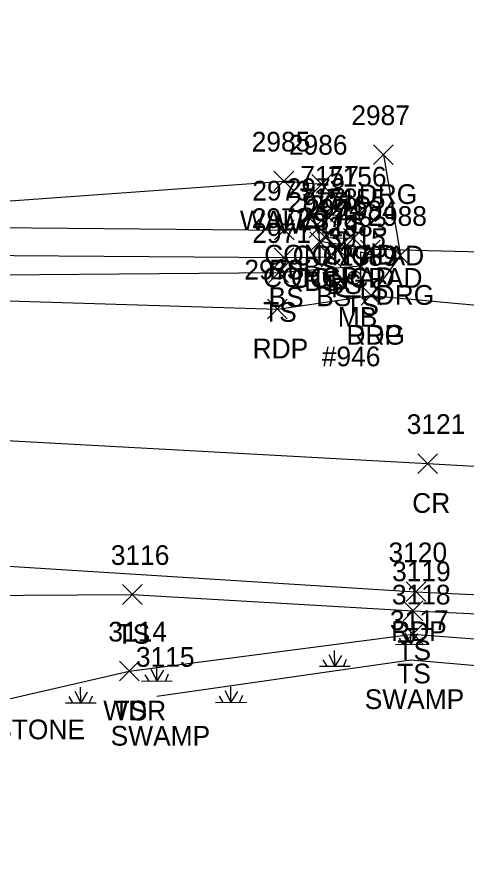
# Model space of a CAD drawing. Extents: x 1611797 to 1633212, y 298978 to 305475.
# Drawn here: x 1616634.8 to 1616680.5, y 301449.1 to 301536.2 of the extents above; entities that cross this region are included whole.
import ezdxf

# ---------------------------------------------------------------- set-up
doc = ezdxf.new("R2010")
doc.units = 0
for name, color, linetype in [('D_A', 7, 'Continuous'), ('D_I', 7, 'Continuous'), ('D_TIC', 7, 'Continuous'), ('DCP', 7, 'Continuous'), ('L_A', 7, 'Continuous'), ('L_C', 7, 'Continuous'), ('L_I', 7, 'Continuous'), ('L_TIC', 7, 'Continuous'), ('LAWA', 7, 'Continuous'), ('LELB', 7, 'Continuous'), ('LMB', 7, 'Continuous'), ('LS', 7, 'Continuous'), ('LWET', 7, 'Continuous'), ('LWS', 7, 'Continuous'), ('P_A', 7, 'Continuous'), ('P_I', 7, 'Continuous'), ('P_TIC', 7, 'Continuous'), ('PET', 7, 'Continuous'), ('PRC', 7, 'Continuous'), ('R_A', 7, 'Continuous'), ('R_I', 7, 'Continuous'), ('R_TIC', 7, 'Continuous'), ('RDG', 7, 'Continuous'), ('S_C', 7, 'Continuous')]:
    doc.layers.add(name, color=color, linetype=linetype)

msp = doc.modelspace()

# ---------------------------------------------------------------- linework, layer by layer
at = {"layer": 'D_TIC'}
for points in [[(1616666.318, 301511.816), (1616668.318, 301513.816)], [(1616668.318, 301511.816), (1616666.318, 301513.816)]]:
    msp.add_lwpolyline(points, dxfattribs=at)
at = {"layer": 'DCP'}
msp.add_lwpolyline([(1616667.318, 301512.816), (1616700.439, 301511.986)], dxfattribs=at)
at = {"layer": 'L_TIC'}
for points in [[(1616660.9, 301518.616), (1616662.9, 301520.616)], [(1616662.9, 301518.616), (1616660.9, 301520.616)], [(1616664.73, 301518.3), (1616666.73, 301520.3)], [(1616666.73, 301518.3), (1616664.73, 301520.3)], [(1616665.263, 301515.16), (1616667.263, 301517.16)], [(1616667.263, 301515.16), (1616665.263, 301517.16)], [(1616668.131, 301515.071), (1616670.131, 301517.071)], [(1616670.131, 301515.071), (1616668.131, 301517.071)], [(1616660.956, 301513.647), (1616662.956, 301515.647)], [(1616662.956, 301513.647), (1616660.956, 301515.647)], [(1616664.458, 301513.898), (1616666.458, 301515.898)], [(1616666.458, 301513.898), (1616664.458, 301515.898)], [(1616664.458, 301513.898), (1616666.458, 301515.898)], [(1616666.458, 301513.898), (1616664.458, 301515.898)], [(1616664.529, 301512.481), (1616666.529, 301514.481)], [(1616666.529, 301512.481), (1616664.529, 301514.481)], [(1616665.136, 301512.874), (1616667.136, 301514.874)], [(1616667.136, 301512.874), (1616665.136, 301514.874)], [(1616665.136, 301512.874), (1616667.136, 301514.874)], [(1616667.136, 301512.874), (1616665.136, 301514.874)], [(1616667.955, 301512.804), (1616669.955, 301514.804)], [(1616669.955, 301512.804), (1616667.955, 301514.804)], [(1616667.955, 301512.804), (1616669.955, 301514.804)], [(1616669.955, 301512.804), (1616667.955, 301514.804)], [(1616666.81, 301512.17), (1616668.81, 301514.17)], [(1616668.81, 301512.17), (1616666.81, 301514.17)], [(1616669.686, 301511.629), (1616671.686, 301513.629)], [(1616671.686, 301511.629), (1616669.686, 301513.629)], [(1616660.911, 301510.861), (1616662.911, 301512.861)], [(1616662.911, 301510.861), (1616660.911, 301512.861)], [(1616665.734, 301510.932), (1616667.734, 301512.932)], [(1616667.734, 301510.932), (1616665.734, 301512.932)], [(1616668.721, 301510.018), (1616670.721, 301512.018)], [(1616670.721, 301510.018), (1616668.721, 301512.018)], [(1616660.387, 301509.349), (1616662.387, 301511.349)], [(1616662.387, 301509.349), (1616660.387, 301511.349)], [(1616645.516, 301476.696), (1616647.516, 301478.696)], [(1616647.516, 301476.696), (1616645.516, 301478.696)], [(1616674.027, 301475.04), (1616676.027, 301477.04)], [(1616676.027, 301475.04), (1616674.027, 301477.04)], [(1616674, 301472.683), (1616676, 301474.683)], [(1616676, 301472.683), (1616674, 301474.683)], [(1616645.206, 301468.927), (1616647.206, 301470.927)], [(1616647.206, 301468.927), (1616645.206, 301470.927)], [(1616645.206, 301468.927), (1616647.206, 301470.927)], [(1616647.206, 301468.927), (1616645.206, 301470.927)]]:
    msp.add_lwpolyline(points, dxfattribs=at)
at = {"layer": 'LAWA'}
msp.add_lwpolyline([(1616630.012, 301466.187), (1616646.206, 301469.927)], dxfattribs=at)
at = {"layer": 'LELB'}
for points in [[(1616577.731, 301536.241), (1616578.625, 301522.711), (1616581.749, 301516.977), (1616588.487, 301519.731), (1616621.573, 301515.02), (1616661.956, 301514.647), (1616665.458, 301514.898)], [(1616497.786, 301526.405), (1616475.09, 301527.28), (1616473.007, 301522.67), (1616475.449, 301520.129), (1616499.344, 301517.637), (1616545.221, 301514.88), (1616588.089, 301511.639), (1616620.854, 301510.015), (1616661.387, 301510.349), (1616669.721, 301511.018), (1616670.686, 301512.629)], [(1616479.8, 301523.5), (1616545.846, 301518.033), (1616581.749, 301516.977), (1616587.993, 301514.839), (1616620.821, 301512.176), (1616661.911, 301511.861), (1616666.734, 301511.932), (1616667.81, 301513.17), (1616665.529, 301513.481), (1616665.458, 301514.898)], [(1616585.504, 301471.993), (1616585.87, 301474.406), (1616587.014, 301478.7), (1616592.098, 301480.047), (1616618.914, 301477.53), (1616646.516, 301477.696), (1616675.027, 301476.04), (1616723.578, 301473.776), (1616732.747, 301473.458), (1616752.3, 301472.375), (1616760.668, 301472.428), (1616793.835, 301464.46), (1616800.975, 301460.331), (1616804.646, 301452.687)], [(1616646.206, 301469.927), (1616675, 301473.683), (1616723.34, 301470.025), (1616731.914, 301468.209), (1616748.552, 301466.472), (1616758.952, 301466.788), (1616792.038, 301460.189), (1616801.865, 301449.066)]]:
    msp.add_lwpolyline(points, dxfattribs=at)
at = {"layer": 'LMB'}
for p, q in [((1616669.722, 301512.442), (1616671.015, 301512.06)), ((1616669.728, 301509.85), (1616669.726, 301512.444)), ((1616669.726, 301511.543), (1616671.009, 301512.051)), ((1616669.072, 301509.841), (1616669.072, 301509.841))]:
    msp.add_line(p, q, dxfattribs=at)
msp.add_circle((1616669.072, 301509.841), 0.656, dxfattribs=at)
at = {"layer": 'LS'}
for points in [[(1616668.955, 301513.804), (1616669.131, 301516.071), (1616666.263, 301516.16), (1616666.136, 301513.874)], [(1616668.955, 301513.804), (1616666.136, 301513.874)]]:
    msp.add_lwpolyline(points, dxfattribs=at)
at = {"layer": 'LWET'}
for p, q in [((1616674.201, 301473.831), (1616674.807, 301472.655)), ((1616674.797, 301472.646), (1616674.788, 301474.226)), ((1616675.469, 301473.739), (1616674.807, 301472.655)), ((1616673.245, 301472.636), (1616676.369, 301472.655)), ((1616673.594, 301473.28), (1616673.98, 301472.636)), ((1616675.965, 301473.335), (1616675.671, 301472.655)), ((1616667.07, 301470.424), (1616667.061, 301472.004)), ((1616665.867, 301471.058), (1616666.253, 301470.415)), ((1616666.473, 301471.609), (1616667.08, 301470.433)), ((1616667.741, 301471.517), (1616667.08, 301470.433)), ((1616668.237, 301471.113), (1616667.943, 301470.433)), ((1616674.797, 301471.083), (1616674.797, 301471.083)), ((1616648.407, 301470.116), (1616649.014, 301468.94)), ((1616649.004, 301468.931), (1616648.995, 301470.511)), ((1616649.675, 301470.024), (1616649.014, 301468.94)), ((1616665.518, 301470.415), (1616668.642, 301470.433)), ((1616667.121, 301470.485), (1616667.08, 301470.485)), ((1616647.801, 301469.565), (1616648.187, 301468.922)), ((1616650.172, 301469.62), (1616649.878, 301468.94)), ((1616641.277, 301466.71), (1616641.268, 301468.29)), ((1616647.452, 301468.922), (1616650.576, 301468.94)), ((1616656.523, 301466.767), (1616656.514, 301468.347)), ((1616640.68, 301467.895), (1616641.286, 301466.719)), ((1616641.948, 301467.803), (1616641.286, 301466.719)), ((1616642.444, 301467.399), (1616642.15, 301466.719)), ((1616649.004, 301467.369), (1616649.004, 301467.369)), ((1616655.32, 301467.401), (1616655.706, 301466.758)), ((1616655.926, 301467.952), (1616656.532, 301466.776)), ((1616657.194, 301467.86), (1616656.532, 301466.776)), ((1616657.69, 301467.456), (1616657.396, 301466.776)), ((1616639.725, 301466.7), (1616642.848, 301466.719)), ((1616640.074, 301467.344), (1616640.46, 301466.7)), ((1616641.327, 301466.771), (1616641.286, 301466.771)), ((1616654.971, 301466.758), (1616658.094, 301466.776)), ((1616656.573, 301466.828), (1616656.532, 301466.828))]:
    msp.add_line(p, q, dxfattribs=at)
msp.add_lwpolyline([(1616649.004, 301467.369), (1616674.797, 301471.083), (1616722.877, 301466.922), (1616748.499, 301465.983), (1616752.927, 301466.161), (1616758.317, 301465.929), (1616791.544, 301455.169), (1616795.986, 301451.393)], dxfattribs=at)
at = {"layer": 'LWS'}
msp.add_lwpolyline([(1616578.713, 301536.174), (1616580.58, 301522.753), (1616590.052, 301522.286), (1616621.824, 301516.748), (1616661.9, 301519.616), (1616665.73, 301519.3)], dxfattribs=at)
at = {"layer": 'P_TIC'}
for points in [[(1616669.769, 301507.029), (1616671.769, 301509.029)], [(1616671.769, 301507.029), (1616669.769, 301509.029)], [(1616660.243, 301505.64), (1616662.243, 301507.64)], [(1616662.243, 301505.64), (1616660.243, 301507.64)], [(1616675.501, 301489.975), (1616677.501, 301491.975)], [(1616677.501, 301489.975), (1616675.501, 301491.975)], [(1616674.308, 301476.972), (1616676.308, 301478.972)], [(1616676.308, 301476.972), (1616674.308, 301478.972)]]:
    msp.add_lwpolyline(points, dxfattribs=at)
at = {"layer": 'PET'}
for points in [[(1616436.26, 301522.002), (1616473.653, 301518.392), (1616477.142, 301517.419), (1616499.116, 301515.58), (1616545.179, 301512.301), (1616587.978, 301510.016), (1616620.791, 301507.887), (1616661.243, 301506.64), (1616670.769, 301508.029), (1616696.978, 301505.626), (1616704.622, 301503.433), (1616722.682, 301502.22), (1616751.241, 301500.761), (1616752.87, 301501.901), (1616787.326, 301500.083), (1616790.476, 301499.041), (1616800.245, 301498.655), (1616846.202, 301496.41)], [(1616429.451, 301494.362), (1616470.741, 301491.131), (1616512.266, 301488.121), (1616527.163, 301486.957), (1616570.198, 301484.486), (1616572.479, 301484.329), (1616586.14, 301483.74), (1616619.416, 301481.485), (1616675.308, 301477.972), (1616723.65, 301475.704), (1616732.91, 301475.566), (1616752.787, 301474.651), (1616760.493, 301473.888), (1616797.897, 301472.147), (1616833.557, 301469.26)]]:
    msp.add_lwpolyline(points, dxfattribs=at)
at = {"layer": 'PRC'}
for points in [[(1616609.618, 301494.644), (1616676.501, 301490.975)], [(1616676.501, 301490.975), (1616724.493, 301488.234), (1616761.589, 301486.566), (1616799.189, 301484.56), (1616831.113, 301483.228)]]:
    msp.add_lwpolyline(points, dxfattribs=at)
at = {"layer": 'R_TIC'}
for points in [[(1616671.013, 301521.299), (1616673.013, 301523.299)], [(1616673.013, 301521.299), (1616671.013, 301523.299)], [(1616672.736, 301511.076), (1616674.736, 301513.076)], [(1616674.736, 301511.076), (1616672.736, 301513.076)], [(1616669.769, 301507.029), (1616671.769, 301509.029)], [(1616671.769, 301507.029), (1616669.769, 301509.029)]]:
    msp.add_lwpolyline(points, dxfattribs=at)
at = {"layer": 'RDG'}
msp.add_lwpolyline([(1616672.013, 301522.299), (1616673.736, 301512.076), (1616670.769, 301508.029)], dxfattribs=at)

# ---------------------------------------------------------------- texts
at = {"layer": 'D_A'}
msp.add_text('P', height=2, dxfattribs=at).set_placement((1616666.696, 301507.816))
at = {"layer": 'D_I'}
msp.add_text('2974', height=2, dxfattribs=at).set_placement((1616664.058, 301515.816))
at = {"layer": 'L_A'}
for s, p in [('WALLS', (1616657.444, 301514.616)), ('WALLS', (1616661.274, 301514.3)), ('CONCPAD', (1616659.909, 301511.16)), ('CONCPAD', (1616662.777, 301511.071)), ('BS', (1616663.899, 301509.898)), ('BS', (1616663.899, 301509.898)), ('BS', (1616660.397, 301509.647)), ('CONCPAD', (1616659.782, 301508.874)), ('CONCPAD', (1616659.782, 301508.874)), ('CONCPAD', (1616662.601, 301508.804)), ('CONCPAD', (1616662.601, 301508.804)), ('BS', (1616663.97, 301508.481)), ('BS', (1616666.251, 301508.17)), ('TS', (1616669.095, 301507.629)), ('BS', (1616660.352, 301506.861)), ('BS', (1616665.175, 301506.932)), ('TS', (1616668.13, 301506.018)), ('TS', (1616659.797, 301505.349)), ('MB', (1616667.379, 301504.841)), ('TS', (1616644.925, 301472.696)), ('TS', (1616673.436, 301471.04)), ('TS', (1616673.409, 301468.683)), ('SWAMP', (1616670.113, 301466.083)), ('WDR', (1616643.568, 301464.927)), ('TS', (1616644.615, 301464.927)), ('SWAMP', (1616644.319, 301462.369))]:
    msp.add_text(s, height=2, dxfattribs=at).set_placement(p)
at = {"layer": 'L_C'}
msp.add_text('#946', height=2, dxfattribs=at).set_placement((1616665.757, 301500.841))
at = {"layer": 'L_I'}
for s, p in [('2985', (1616658.64, 301522.616)), ('2986', (1616662.416, 301522.3)), ('7157', (1616663.571, 301519.16)), ('7156', (1616666.383, 301519.071)), ('2973', (1616658.696, 301517.647)), ('2978', (1616662.198, 301517.898)), ('2978', (1616662.198, 301517.898)), ('7158', (1616663.443, 301516.874)), ('7158', (1616663.443, 301516.874)), ('7155', (1616666.262, 301516.804)), ('7155', (1616666.262, 301516.804)), ('2977', (1616662.27, 301516.481)), ('2976', (1616664.496, 301516.17)), ('2984', (1616667.426, 301515.629)), ('2972', (1616658.652, 301514.861)), ('2975', (1616663.475, 301514.932)), ('2971', (1616658.694, 301513.349)), ('2983', (1616666.461, 301514.018)), ('3015', (1616666.3, 301512.841)), ('3116', (1616644.335, 301480.696)), ('3119', (1616672.893, 301479.04)), ('3118', (1616672.874, 301476.683)), ('3117', (1616672.672, 301474.083)), ('3114', (1616644.08, 301472.927)), ('3114', (1616644.08, 301472.927)), ('3115', (1616646.879, 301470.369))]:
    msp.add_text(s, height=2, dxfattribs=at).set_placement(p)
at = {"layer": 'P_A'}
for s, p in [('RDP', (1616668.258, 301503.029)), ('RDP', (1616658.731, 301501.64)), ('CR', (1616674.934, 301485.975)), ('RDP', (1616672.796, 301472.972))]:
    msp.add_text(s, height=2, dxfattribs=at).set_placement(p)
at = {"layer": 'P_I'}
for s, p in [('2989', (1616667.502, 301511.029)), ('2970', (1616657.896, 301509.64)), ('3121', (1616674.376, 301493.975)), ('3120', (1616672.528, 301480.972))]:
    msp.add_text(s, height=2, dxfattribs=at).set_placement(p)
at = {"layer": 'R_A'}
for p in [(1616669.501, 301517.299), (1616671.224, 301507.076), (1616668.258, 301503.029)]:
    msp.add_text('DRG', height=2, dxfattribs=at).set_placement(p)
at = {"layer": 'R_I'}
for s, p in [('2987', (1616668.753, 301525.299)), ('2988', (1616670.476, 301515.076)), ('2989', (1616667.502, 301511.029))]:
    msp.add_text(s, height=2, dxfattribs=at).set_placement(p)
at = {"layer": 'S_C'}
msp.add_text('CHESTERFEILD STONE', height=2, dxfattribs=at).set_placement((1616611.398, 301463.014))

doc.saveas('drawing.dxf')
